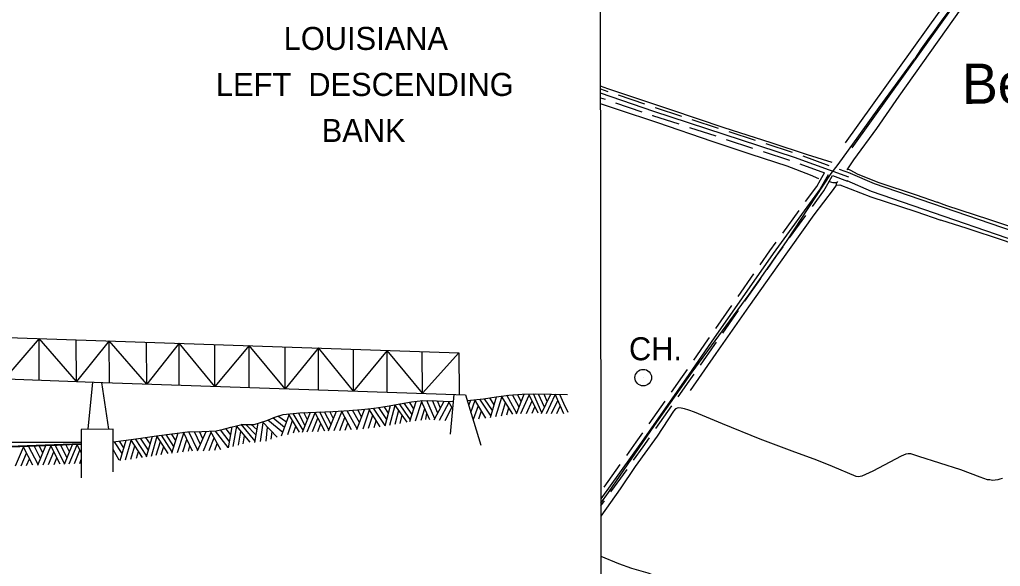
# Model space of a CAD drawing. Extents: x 3297716 to 3335574, y 688621 to 713991.
# Drawn here: x 3312600 to 3316135, y 699056 to 701028 of the extents above; entities that cross this region are included whole.
import ezdxf

# ---------------------------------------------------------------- set-up
doc = ezdxf.new("R2010")
doc.units = 0
for name, color, linetype in [('V-ANNO-SYMB', 7, 'Continuous'), ('V-DOMW-IDEN', 7, 'Continuous'), ('V-DOMW-TANK', 7, 'Continuous'), ('V-DTCH-CNTR', 7, 'Continuous'), ('V-ROAD-CNTR', 7, 'Continuous'), ('V-TOPO-GNAM-IDEN', 7, 'Continuous'), ('V-TOPO-SHOR', 7, 'Continuous')]:
    doc.layers.add(name, color=color, linetype=linetype)

msp = doc.modelspace()

# ---------------------------------------------------------------- linework, layer by layer
at = {"layer": 'V-ANNO-SYMB'}
for p, q in [((3310264.7, 699959.6), (3314183.4, 699826.2)), ((3312671.1, 699877.6), (3312545.9, 699732)), ((3312671.4, 699727.3), (3312671.1, 699877.6)), ((3312804.9, 699722.2), (3312671.1, 699877.6)), ((3312804.9, 699722.2), (3312804.7, 699873.1)), ((3312923.6, 699869), (3312804.9, 699722.2)), ((3312923.9, 699717.8), (3312923.6, 699869)), ((3313058.5, 699713.2), (3312923.6, 699869)), ((3313058.5, 699713.2), (3313058.2, 699864.5)), ((3313175.2, 699860.5), (3313058.5, 699713.2)), ((3313175.4, 699709.3), (3313175.2, 699860.5)), ((3313304.5, 699705), (3313175.2, 699860.5)), ((3313304.5, 699705), (3313304.3, 699856.1)), ((3313427.1, 699851.9), (3313304.5, 699705)), ((3313427.4, 699700.9), (3313427.1, 699851.9)), ((3313557.3, 699696.5), (3313427.1, 699851.9)), ((3313557.3, 699696.5), (3313557, 699847.5)), ((3313677.4, 699843.4), (3313557.3, 699696.5)), ((3313677.6, 699692.4), (3313677.4, 699843.4)), ((3313804.2, 699688.2), (3313677.4, 699843.4)), ((3313804.2, 699688.2), (3313803.9, 699839.1)), ((3313925.3, 699834.9), (3313804.2, 699688.2)), ((3313925.5, 699684.1), (3313925.3, 699834.9)), ((3314052.1, 699679.9), (3313925.3, 699834.9)), ((3314052.1, 699679.9), (3314051.8, 699830.6)), ((3314183.4, 699826.2), (3314052.1, 699679.9)), ((3314183.4, 699826.2), (3314184.3, 699675.4)), ((3311591, 699768.4), (3312899.7, 699718.6)), ((3312847.8, 699550), (3312863.7, 699719.9)), ((3312895.3, 699718.7), (3312920.6, 699550.1)), ((3312899.7, 699718.6), (3314207.6, 699674.6)), ((3314165, 699676.1), (3314152.6, 699533.1)), ((3314207.6, 699674.6), (3314262.4, 699492.6)), ((3314378.5, 699605.1), (3314336.6, 699669.4)), ((3314392.5, 699607.5), (3314356.4, 699672.8)), ((3314400.9, 699629.8), (3314376.5, 699674.2)), ((3314391.8, 699605.5), (3314419, 699677.2)), ((3314408.5, 699650.7), (3314395, 699675.5)), ((3314407.2, 699607), (3314436.8, 699673.7)), ((3314469.1, 699608), (3314435.2, 699677.1)), ((3314482.6, 699609.7), (3314452.3, 699677.7)), ((3314492.2, 699629.7), (3314471.1, 699677.4)), ((3314481.5, 699607.5), (3314514.8, 699676.9)), ((3314502.3, 699650.5), (3314490.6, 699677.1)), ((3314498.8, 699607.3), (3314531, 699674.3)), ((3314561.5, 699606.3), (3314530.4, 699676.4)), ((3314562.1, 699643.5), (3314547.7, 699676.2)), ((3313917.3, 699562.1), (3313937.6, 699636.3)), ((3313935, 699565), (3313954, 699636.9)), ((3313996.8, 699575.9), (3313953, 699638.9)), ((3313989.8, 699612.2), (3313970, 699641.9)), ((3314015, 699603), (3313986.9, 699644.6)), ((3314021.5, 699623.8), (3314005.7, 699647.6)), ((3314007.1, 699577.7), (3314029.9, 699650.9)), ((3314027.7, 699580.4), (3314049.6, 699650.3)), ((3314078.9, 699584), (3314047.7, 699654.2)), ((3314096.9, 699588), (3314067.8, 699653.9)), ((3314107.7, 699608.5), (3314087.9, 699653.5)), ((3314094.7, 699583.9), (3314130.5, 699651.9)), ((3314116.8, 699626.8), (3314106.5, 699653.1)), ((3314114, 699583), (3314148, 699647.5)), ((3314160.6, 699624.8), (3314146.7, 699650.4)), ((3314219, 699637), (3314226.1, 699655.3)), ((3314226.8, 699610.8), (3314242.4, 699654.8)), ((3314236.6, 699586.5), (3314253.8, 699635.7)), ((3314280.1, 699590.6), (3314241.6, 699656.9)), ((3314299.4, 699597.5), (3314258.8, 699658.5)), ((3314304.5, 699617.4), (3314275.8, 699660.3)), ((3314310.6, 699638.7), (3314294.6, 699663.2)), ((3314297.5, 699593.2), (3314318.8, 699666.9)), ((3314317.3, 699596.3), (3314338.5, 699666.4)), ((3314337, 699599.1), (3314351.4, 699646.9)), ((3314427.1, 699607.3), (3314447.1, 699652.9)), ((3314517.8, 699607), (3314540.2, 699654)), ((3314536.2, 699606.7), (3314549.2, 699633.9)), ((3314576.9, 699610.4), (3314562.1, 699643.5)), ((3313562.3, 699576.1), (3313530.5, 699597.6)), ((3313544.7, 699526), (3313571.5, 699602.4)), ((3313608.7, 699539.4), (3313569.6, 699605.7)), ((3313622.3, 699546.4), (3313586.6, 699607.3)), ((3313629.2, 699562.9), (3313605.4, 699609.3)), ((3313619.7, 699540.2), (3313649, 699611.3)), ((3313638, 699584.2), (3313624.8, 699610.1)), ((3313637, 699540.9), (3313665.3, 699609.6)), ((3313700, 699543.7), (3313664.6, 699611.7)), ((3313698.3, 699580.8), (3313681.9, 699612.5)), ((3313722.9, 699567.7), (3313698.9, 699613.3)), ((3313713.4, 699544.3), (3313742.4, 699615.4)), ((3313731.3, 699588.2), (3313717.9, 699614.2)), ((3313734.4, 699545.3), (3313762, 699613.2)), ((3313796.2, 699548.4), (3313760.3, 699616.3)), ((3313816.6, 699551.9), (3313780.4, 699617.2)), ((3313824.9, 699574.2), (3313800.5, 699618.6)), ((3313815.9, 699549.9), (3313842.9, 699621.7)), ((3313832.5, 699595.1), (3313819, 699620)), ((3313838, 699551.5), (3313860.9, 699620.7)), ((3313857.8, 699553.7), (3313873.2, 699601)), ((3313899.4, 699558.5), (3313859, 699624)), ((3313918, 699564.4), (3313876, 699625.8)), ((3313923.9, 699585.8), (3313894.6, 699628.9)), ((3313930.1, 699608), (3313913.8, 699632.1)), ((3313953.8, 699568.3), (3313966.9, 699618.7)), ((3313971.9, 699571.5), (3313979.5, 699600.7)), ((3314009, 699583.8), (3313989.8, 699612.2)), ((3314047.4, 699583), (3314060.6, 699625.2)), ((3314064, 699585.7), (3314068.1, 699608.2)), ((3314133.8, 699581.9), (3314158.3, 699628.9)), ((3314254.9, 699588.2), (3314264.9, 699616.7)), ((3314356.5, 699601.9), (3314364, 699627.3)), ((3314447.5, 699607.7), (3314457.7, 699631.2)), ((3313430.9, 699503.8), (3313381.7, 699562.7)), ((3313448.9, 699507.7), (3313398.3, 699568.1)), ((3313452.5, 699529.1), (3313415.4, 699567.8)), ((3313455.9, 699549.7), (3313434.4, 699567.7)), ((3313447.9, 699502), (3313459.6, 699571.8)), ((3313468, 699505.5), (3313477.9, 699574)), ((3313528.5, 699521.3), (3313475.5, 699576.8)), ((3313549.2, 699538.7), (3313494.4, 699583.5)), ((3313555.5, 699556.8), (3313512.7, 699591.9)), ((3313566.8, 699531.7), (3313583.4, 699582.4)), ((3313656, 699541.7), (3313675.7, 699589.9)), ((3313674.8, 699542.5), (3313686, 699570.5)), ((3313715.2, 699548.7), (3313698.3, 699580.8)), ((3313754.3, 699546.3), (3313773, 699592.5)), ((3313773.9, 699547.3), (3313783.7, 699571.8)), ((3313878, 699556.1), (3313885.8, 699580.5)), ((3312937.1, 699550.1), (3312822.1, 699549.9)), ((3312822.1, 699549.9), (3312822.5, 699374.6)), ((3312937.4, 699396.3), (3312937.1, 699550.1)), ((3313135.9, 699462.2), (3313094.9, 699527.1)), ((3313131.1, 699499.1), (3313112, 699529.3)), ((3313156.7, 699488.1), (3313129, 699531.6)), ((3313163.1, 699509.1), (3313147.9, 699534.1)), ((3313148.6, 699464), (3313172.1, 699537)), ((3313169.2, 699466.5), (3313191.8, 699536.2)), ((3313223.2, 699471.7), (3313190.6, 699539.3)), ((3313242.2, 699473.9), (3313209.9, 699541.2)), ((3313251.9, 699495.7), (3313230.1, 699541.5)), ((3313241.4, 699472), (3313272.7, 699542)), ((3313260.7, 699516.1), (3313248.7, 699541.7)), ((3313263.3, 699472.4), (3313290.5, 699540.1)), ((3313325, 699475.6), (3313288.8, 699543.4)), ((3313351.6, 699485), (3313306, 699543.9)), ((3313356.1, 699506.7), (3313324.3, 699548)), ((3313361.5, 699530), (3313343.2, 699552.6)), ((3313352.8, 699483.1), (3313366.7, 699558.8)), ((3313370.5, 699487.5), (3313382.9, 699560.8)), ((3313388.8, 699492.5), (3313397.4, 699543.9)), ((3313406.4, 699497.2), (3313411.4, 699527)), ((3313488.8, 699507.8), (3313494.1, 699557.3)), ((3313507.4, 699514.1), (3313510.2, 699540.4)), ((3313587.2, 699537.4), (3313595.5, 699561.6)), ((3311624.9, 699501.9), (3312822.2, 699504.6)), ((3312666, 699421), (3312695.4, 699491.9)), ((3312746.9, 699424.2), (3312711.6, 699492.5)), ((3312762.6, 699426.9), (3312728.7, 699493.2)), ((3312771.2, 699447.4), (3312747.5, 699493.9)), ((3312761.6, 699424.7), (3312791.2, 699495.8)), ((3312780.1, 699468.7), (3312767, 699494.7)), ((3312779.4, 699425.4), (3312807.5, 699494.2)), ((3312822.3, 699466.3), (3312806.7, 699496.3)), ((3312969.8, 699462.2), (3312942.5, 699504.9)), ((3312976, 699483.6), (3312960.9, 699507.5)), ((3312962.3, 699437.4), (3312984.7, 699510.8)), ((3312981.4, 699440), (3313002.7, 699509.8)), ((3313042.7, 699448.5), (3313000.8, 699513)), ((3313058.9, 699453.4), (3313017.7, 699515.3)), ((3313065, 699474.6), (3313036.3, 699518.2)), ((3313071.5, 699496.9), (3313055.5, 699521.1)), ((3313058.1, 699451.1), (3313079.5, 699525)), ((3313075.3, 699453.7), (3313095.9, 699525.1)), ((3313092.6, 699456.5), (3313107.9, 699506.3)), ((3313150.6, 699468.5), (3313131.1, 699499.1)), ((3313188.9, 699468.9), (3313203.2, 699513.1)), ((3313283.1, 699473.4), (3313301.5, 699519.6)), ((3313303.4, 699474.5), (3313312.8, 699498.3)), ((3312586.1, 699417.8), (3312614.3, 699485.4)), ((3312606, 699418.6), (3312625.1, 699464.6)), ((3312647.9, 699420.3), (3312612.6, 699488.6)), ((3312666.8, 699423), (3312632.7, 699489.4)), ((3312675.9, 699445), (3312652.8, 699490.2)), ((3312684.1, 699465.7), (3312671.4, 699490.9)), ((3312685.1, 699421.8), (3312713.3, 699489.1)), ((3312705, 699422.6), (3312724, 699468.5)), ((3312798.4, 699426.3), (3312817.9, 699474.5)), ((3312959, 699438.6), (3312937.3, 699477.2)), ((3313001.1, 699442.8), (3313015.5, 699490.4)), ((3313021.3, 699445.5), (3313028.5, 699470.1)), ((3313110.8, 699458.9), (3313119.7, 699487.8)), ((3313208.5, 699471.3), (3313214.4, 699489.9)), ((3312625.6, 699419.4), (3312635.7, 699443.8)), ((3312725.3, 699423.3), (3312735, 699447.1)), ((3312816.8, 699427.1), (3312822.3, 699440.9))]:
    msp.add_line(p, q, dxfattribs=at)
msp.add_lwpolyline([(3302105.1, 701138.8), (3314693.3, 701151.6), (3314697, 697555.6), (3302108.8, 697542.8)], close=True, dxfattribs=at)
for points in [[(3314213.8, 699654.4), (3314272.6, 699659.8), (3314318.1, 699666.8), (3314363.8, 699673.3), (3314411.8, 699676.7), (3314459.8, 699677.5), (3314517.4, 699676.6), (3314575, 699675.7)], [(3312936.9, 699504.7), (3312946.6, 699505.5), (3313020.3, 699515.7), (3313093.8, 699527), (3313149.8, 699534.3), (3313205.9, 699541.1), (3313257.3, 699541.8), (3313308.6, 699544.5), (3313335.5, 699550.6), (3313362.2, 699557.5), (3313381.9, 699562.8), (3313401.6, 699568), (3313423.7, 699567.7), (3313445.8, 699567.7), (3313469, 699574.6), (3313491.9, 699582.4), (3313520.4, 699594.4), (3313549.7, 699603.8), (3313609.8, 699609.5), (3313670.1, 699612), (3313729, 699614.7), (3313787.9, 699617.7), (3313833.1, 699621), (3313878.1, 699626.2), (3313925, 699634), (3313971.8, 699642.2), (3314012.7, 699648.7), (3314053.8, 699654.1), (3314103, 699653.3), (3314152.3, 699650.7), (3314162.8, 699651.4)], [(3311625.3, 699501.5), (3312821.9, 699504.1), (3312821.8, 699497.6), (3312595.6, 699488.8), (3312571.4, 699488.1), (3312489.9, 699481.8), (3312475.5, 699481.8), (3312395.3, 699485.5), (3312335.7, 699487.9), (3312251, 699487.4), (3312206.5, 699494.6), (3312196, 699496.3), (3312151.2, 699499.9), (3312059.4, 699490.3), (3312017.1, 699486.7), (3311971.7, 699487.8), (3311926, 699490.9), (3311837.3, 699491.8), (3311752.6, 699494.6), (3311708.4, 699490.8), (3311633.3, 699494.9), (3311625.3, 699494.3), (3311625.3, 699501.5)], [(3312570.7, 699486.9), (3312630.8, 699489.3), (3312691, 699491.7), (3312735.7, 699493.4), (3312780.4, 699495.2), (3312822, 699497)]]:
    msp.add_lwpolyline(points, dxfattribs=at)
at = {"layer": 'V-DOMW-TANK'}
msp.add_line((3314848.1, 699736.4), (3314848.1, 699736.4), dxfattribs=at)
msp.add_circle((3314848.1, 699736.4), 30, dxfattribs=at)
at = {"layer": 'V-DTCH-CNTR'}
for points in [[(3316314.4, 701579.7), (3316286.9, 701540.6), (3316259.5, 701501.5), (3316232, 701462.4), (3316204.4, 701423.4), (3316176.8, 701384.3), (3316149.2, 701345.3), (3316121.6, 701306.3), (3316093.9, 701267.3), (3316066.2, 701228.4), (3316038.5, 701189.4), (3316015.6, 701155.7), (3315992.5, 701122), (3315969.2, 701088.5), (3315945.7, 701055.1), (3315922.1, 701021.8), (3315898.3, 700988.7), (3315874.3, 700955.6), (3315850.2, 700922.8), (3315826.3, 700885.5)], [(3315525.1, 700472.4), (3315551.1, 700505), (3315625.2, 700608.1), (3315697.8, 700710.7), (3315826.3, 700885.5)], [(3314695.2, 699283.4), (3314722.4, 699322.3), (3314888.9, 699563.5), (3315024.9, 699756.6), (3315230.3, 700036.5), (3315363.9, 700228.1), (3315525.1, 700472.4)]]:
    msp.add_lwpolyline(points, dxfattribs=at)
at = {"layer": 'V-ROAD-CNTR'}
for points in [[(3316873.1, 702417.6), (3316842.8, 702364.4), (3316548.9, 701943.9), (3315575.3, 700583.1)], [(3316902.9, 702409.2), (3316868.2, 702348.4), (3316573.4, 701926.6), (3315599.7, 700565.7)], [(3314693.7, 700777.9), (3314720.2, 700768.9)], [(3315589.3, 700459.6), (3315393, 700531.1), (3314886.1, 700696.8), (3314693.7, 700762.1)], [(3314693.7, 700746.2), (3314710.6, 700740.5)], [(3314758.1, 700756.1), (3314852.8, 700723.9)], [(3314748.5, 700727.7), (3314843.2, 700695.5)], [(3314890.7, 700711.1), (3314890.9, 700711), (3314985.6, 700680.1)], [(3314881, 700682.7), (3314881.4, 700682.5), (3314976.3, 700651.5)], [(3315023.6, 700667.6), (3315118.6, 700636.6)], [(3315014.3, 700639.1), (3315109.3, 700608.1)], [(3315156.7, 700624.1), (3315251.7, 700593.1)], [(3315147.3, 700595.6), (3315242.4, 700564.6)], [(3315280.4, 700552.1), (3315375.5, 700521.1)], [(3315289.7, 700580.7), (3315384.8, 700549.6)], [(3315423, 700536.2), (3315517, 700501.9)], [(3315412.7, 700508), (3315501.7, 700475.6)], [(3315554.5, 700488.2), (3315594.5, 700473.7)], [(3315514.9, 700468.6), (3315500.1, 700442.9), (3315485.9, 700418.1), (3315316.4, 700184.6), (3315093.4, 699864.1), (3315001.8, 699732.3), (3314835.3, 699495.3), (3314695.2, 699299.5)], [(3315433.4, 700371.3), (3315473.3, 700426.2), (3315487.1, 700450.4), (3315501.7, 700475.6)], [(3315457.7, 700353.7), (3315498.5, 700409.9), (3315513.1, 700435.4), (3315530.3, 700465.1)], [(3315530.3, 700465.1), (3315584.2, 700445.5)], [(3316383.3, 700163), (3315670.4, 700407.5), (3315583.3, 700445.9)], [(3316393, 700191.4), (3315681.3, 700435.5), (3315595.4, 700473.3)], [(3315351.2, 700258.1), (3315409.9, 700339)], [(3315375.4, 700240.4), (3315434.2, 700321.3)], [(3315269.7, 700143.8), (3315304.1, 700193.3), (3315327.7, 700225.7)], [(3315294.3, 700126.7), (3315328.6, 700175.9), (3315351.9, 700208.1)], [(3315189.7, 700028.9), (3315246.9, 700111)], [(3315214.4, 700011.8), (3315271.5, 700093.9)], [(3315109.8, 699914), (3315166.9, 699996.1)], [(3315134.4, 699896.9), (3315191.5, 699978.9)], [(3315029.9, 699799), (3315081, 699872.7), (3315086.9, 699881.2)], [(3315054.5, 699781.9), (3315105.7, 699855.6), (3315111.6, 699864)], [(3314949.8, 699684.3), (3314989.5, 699740.9), (3315007.1, 699766.2)], [(3314974.3, 699667.1), (3315014.1, 699723.7), (3315031.7, 699749)], [(3314869.3, 699569.8), (3314926.8, 699651.6)], [(3314893.8, 699552.5), (3314951.3, 699634.3)], [(3314788.5, 699455.6), (3314823.1, 699504), (3314846.3, 699537)], [(3314812.9, 699438.2), (3314847.5, 699486.6), (3314870.8, 699519.8)], [(3314707, 699341.8), (3314765.2, 699423.1)], [(3314731.4, 699324.3), (3314789.6, 699405.6)], [(3314695.2, 699273.8), (3314708.1, 699291.8)]]:
    msp.add_lwpolyline(points, dxfattribs=at)
at = {"layer": 'V-TOPO-SHOR'}
for points in [[(3316359.9, 701587.6), (3316052, 701150.4), (3315769.5, 700752.1)], [(3315528.7, 700512.2), (3315439.6, 700539.9), (3315309.2, 700583.8), (3315140.2, 700637.8), (3314947, 700702.4), (3314720, 700778.8), (3314693.7, 700788.4)], [(3315769.5, 700752.1), (3315688.4, 700635.7), (3315605.7, 700521.8), (3315584.6, 700489.5), (3315582, 700485.6)], [(3315481.5, 700453.2), (3315450.7, 700466.6), (3315366.2, 700498.9), (3315236.5, 700541.6), (3315095.9, 700588.5), (3314900.7, 700655.4), (3314755, 700703.1), (3314693.8, 700724.3)], [(3315584.6, 700489.5), (3315592.5, 700485.6), (3315621.8, 700470.7), (3315696.9, 700440.2), (3315831.6, 700395.6), (3315907.1, 700369.8)], [(3315018.2, 699690.3), (3315111.1, 699824.1), (3315228.7, 699992), (3315337.2, 700144.4), (3315464.4, 700323.5), (3315534, 700414.8), (3315544.1, 700430.7), (3315545.1, 700439.3)], [(3315548.4, 700443.5), (3315545.1, 700439.3), (3315532.8, 700438.8), (3315519.3, 700442.9)], [(3315544.1, 700430.7), (3315556.3, 700431.7), (3315668.4, 700388.3), (3315831.1, 700335.8), (3315920.9, 700304.5)], [(3316369.6, 700214.8), (3316275.4, 700246), (3316197.6, 700271.9), (3316093.2, 700307.4), (3315942, 700355.7), (3315907.1, 700369.8)], [(3316497.8, 700113), (3316318.8, 700171.4), (3316146, 700231.1), (3316015.7, 700274.8), (3315920.9, 700304.5)], [(3315777.2, 699452.8), (3315675.7, 699398.8), (3315636, 699381.1), (3315624.3, 699378.9), (3315615.5, 699380.3), (3315530.7, 699415.7), (3315473.4, 699438.5), (3315384.4, 699471.5), (3315270, 699514.1), (3315134.3, 699569.8), (3315032.9, 699611.8), (3315012.2, 699618.8), (3314997.2, 699623.8), (3314984.3, 699626.7), (3314973.4, 699627.5), (3314964.5, 699624.2), (3314956.9, 699615.7), (3314898.7, 699525.7), (3314819.4, 699416.5), (3314765, 699335.3), (3314695.3, 699237.2)], [(3316142.4, 699372.1), (3316133.7, 699370), (3316126.2, 699367.4), (3316106.3, 699365.6), (3316097.6, 699367.6), (3316088.9, 699368.4), (3316062.7, 699377.8), (3315992.4, 699403.4), (3315841.9, 699452.1), (3315812.4, 699461.4), (3315803.3, 699461.3), (3315794.6, 699460), (3315777.2, 699452.8)], [(3314695.4, 699092.8), (3314758.7, 699066.4), (3314805.9, 699048.7), (3314865, 699031.9), (3314889.9, 699022.8), (3314907.6, 699016.9), (3314966.1, 698995.9), (3315033.5, 698970.7), (3315133.1, 698934.2), (3315179.2, 698917.6), (3315242.9, 698893.4), (3315350.2, 698853.7), (3315422.8, 698825.8), (3315520.2, 698788.3), (3315633.2, 698745.9), (3315703.2, 698719.1), (3315772.6, 698693.9), (3315785.7, 698690.3)]]:
    msp.add_lwpolyline(points, dxfattribs=at)

# ---------------------------------------------------------------- texts
at = {"layer": 'V-ANNO-SYMB'}
for s, height, p in [('LOUISIANA', 83, (3313552.2, 700918.6)), ('LEFT  DESCENDING  ', 82.999, (3313307.9, 700752.5)), ('BANK', 83, (3313689.1, 700586.5))]:
    msp.add_text(s, height=height, rotation=0, dxfattribs=at).set_placement(p)
at = {"layer": 'V-DOMW-IDEN'}
msp.add_text('CH.', height=83, dxfattribs=at).set_placement((3314796.5, 699799.1))
at = {"layer": 'V-TOPO-GNAM-IDEN'}
msp.add_text('Beaulieu', height=145, rotation=0.3244, dxfattribs=at).set_placement((3315997, 700723.9))

doc.saveas('drawing.dxf')
